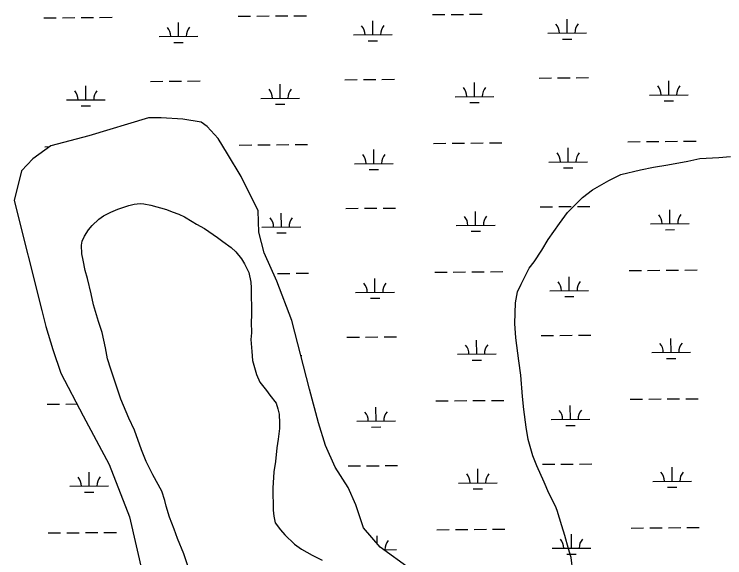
# Model space of a CAD drawing. Extents: x 3568792 to 3606828, y 529143 to 554785.
# Drawn here: x 3599676 to 3601511, y 542366 to 543770 of the extents above; entities that cross this region are included whole.
import ezdxf

# ---------------------------------------------------------------- set-up
doc = ezdxf.new("R2010")
doc.units = 0
doc.layers.add('V-SITE-VEGE', color=7, linetype='Continuous')
doc.layers.add('V-WETL-SWMP', color=7, linetype='Continuous')

msp = doc.modelspace()

# ---------------------------------------------------------------- linework, layer by layer
at = {"layer": 'V-SITE-VEGE'}
for p, q in [((3601416, 543390.8), (3601446.5, 543397.5)), ((3601446.5, 543397.5), (3601496.1, 543400.2)), ((3601496.1, 543400.2), (3601525.7, 543402.7)), ((3601327.4, 543374.9), (3601364.3, 543380.7)), ((3601364.3, 543380.7), (3601416, 543390.8)), ((3601243.1, 543356), (3601293.7, 543368.2)), ((3601293.7, 543368.2), (3601327.4, 543374.9)), ((3601211.6, 543340.8), (3601243.1, 543356)), ((3601169.6, 543316), (3601211.6, 543340.8)), ((3601143.5, 543296.7), (3601169.6, 543316)), ((3601104.8, 543258.2), (3601143.5, 543296.7)), ((3599943.7, 543266.4), (3599972.1, 543276.2)), ((3599972.1, 543276.2), (3599985.8, 543279.6)), ((3599985.8, 543279.6), (3600001.6, 543280.8)), ((3600001.6, 543280.8), (3600011.1, 543279.9)), ((3600011.1, 543279.9), (3600029.1, 543276.9)), ((3600029.1, 543276.9), (3600069.4, 543265.8)), ((3599906.9, 543249), (3599925.8, 543258.8)), ((3599925.8, 543258.8), (3599943.7, 543266.4)), ((3600069.4, 543265.8), (3600084.2, 543259.6)), ((3600084.2, 543259.6), (3600101.2, 543253.5)), ((3600101.2, 543253.5), (3600116.1, 543246.3)), ((3601084, 543229.4), (3601104.8, 543258.2)), ((3599877.6, 543224.4), (3599894.3, 543240.4)), ((3599894.3, 543240.4), (3599906.9, 543249)), ((3600116.1, 543246.3), (3600135.3, 543234.9)), ((3600135.3, 543234.9), (3600147, 543227.6)), ((3599868.2, 543212.7), (3599877.6, 543224.4)), ((3600147, 543227.6), (3600167.2, 543216.2)), ((3600167.2, 543216.2), (3600201.3, 543193.4)), ((3601055, 543187.8), (3601084, 543229.4)), ((3599851.7, 543183.9), (3599857.9, 543196.7)), ((3599857.9, 543196.7), (3599868.2, 543212.7)), ((3599849.7, 543173.3), (3599851.7, 543183.9)), ((3600201.3, 543193.4), (3600215.1, 543183)), ((3600215.1, 543183), (3600236.4, 543167.4)), ((3601038.4, 543160.2), (3601055, 543187.8)), ((3599851, 543151.2), (3599849.7, 543173.3)), ((3600236.4, 543167.4), (3600248.2, 543155.9)), ((3601018.7, 543130.3), (3601038.4, 543160.2)), ((3599854.4, 543134.3), (3599851, 543151.2)), ((3600248.2, 543155.9), (3600263.2, 543138.2)), ((3599858.9, 543107.9), (3599854.4, 543134.3)), ((3600263.2, 543138.2), (3600270.7, 543125.6)), ((3600270.7, 543125.6), (3600279.4, 543107.7)), ((3601006.2, 543114.3), (3601018.7, 543130.3)), ((3599865.5, 543086.9), (3599858.9, 543107.9)), ((3600279.4, 543107.7), (3600281.6, 543102.5)), ((3600993.8, 543089.9), (3601006.2, 543114.3)), ((3599874.4, 543047.9), (3599865.5, 543086.9)), ((3600281.6, 543102.5), (3600287.2, 543078.2)), ((3600985.6, 543072.9), (3600993.8, 543089.9)), ((3600287.2, 543078.2), (3600288.4, 543063.5)), ((3600976.3, 543052.7), (3600985.6, 543072.9)), ((3599881.1, 543019.5), (3599874.4, 543047.9)), ((3600288.4, 543063.5), (3600289.2, 542992.7)), ((3600970.3, 543024.1), (3600976.3, 543052.7)), ((3599893.3, 542976.3), (3599881.1, 543019.5)), ((3600968.8, 542971.3), (3600970.3, 543024.1)), ((3599903.1, 542947.9), (3599893.3, 542976.3)), ((3600289.2, 542992.7), (3600288.4, 542974.7)), ((3600288.4, 542974.7), (3600288.7, 542947.2)), ((3600971.4, 542934.3), (3600968.8, 542971.3)), ((3599912, 542907.9), (3599903.1, 542947.9)), ((3600288.7, 542947.2), (3600286.8, 542929.3)), ((3600286.8, 542929.3), (3600289.3, 542898.7)), ((3600979.5, 542874.2), (3600971.4, 542934.3)), ((3599916.6, 542879.4), (3599912, 542907.9)), ((3600289.3, 542898.7), (3600291.7, 542875.4)), ((3599925.4, 542853.1), (3599916.6, 542879.4)), ((3600291.7, 542875.4), (3600301.7, 542839.6)), ((3600984.2, 542837.3), (3600979.5, 542874.2)), ((3599951.7, 542775.2), (3599925.4, 542853.1)), ((3600301.7, 542839.6), (3600310.3, 542819.7)), ((3600989.1, 542782.4), (3600984.2, 542837.3)), ((3600310.3, 542819.7), (3600327.5, 542797.7)), ((3600327.5, 542797.7), (3600336.1, 542786.2)), ((3599972.3, 542726.9), (3599951.7, 542775.2)), ((3600336.1, 542786.2), (3600352.2, 542765.2)), ((3600992.6, 542748.6), (3600989.1, 542782.4)), ((3600352.2, 542765.2), (3600356.6, 542750.5)), ((3600356.6, 542750.5), (3600359.9, 542736.8)), ((3600359.9, 542736.8), (3600361.3, 542713.6)), ((3600998.5, 542703.3), (3600992.6, 542748.6)), ((3599986.4, 542695.3), (3599972.3, 542726.9)), ((3600361.4, 542699.8), (3600357.5, 542672.3)), ((3600361.3, 542713.6), (3600361.4, 542699.8)), ((3601003.1, 542671.6), (3600998.5, 542703.3)), ((3600005, 542644.9), (3599986.4, 542695.3)), ((3600357.5, 542672.3), (3600354.6, 542650.1)), ((3601015.2, 542629.5), (3601003.1, 542671.6)), ((3600017, 542614.4), (3600005, 542644.9)), ((3600354.6, 542650.1), (3600350.8, 542614.1)), ((3601026.1, 542603.2), (3601015.2, 542629.5)), ((3600034.3, 542579.7), (3600017, 542614.4)), ((3600350.8, 542614.1), (3600346.9, 542587.7)), ((3601044.5, 542561.2), (3601026.1, 542603.2)), ((3600057, 542537.7), (3600034.3, 542579.7)), ((3600346.9, 542587.7), (3600344.3, 542545.4)), ((3601056.5, 542532.8), (3601044.5, 542561.2)), ((3600064.7, 542513.5), (3600057, 542537.7)), ((3600344.3, 542545.4), (3600345, 542488.4)), ((3601073.8, 542499.2), (3601056.5, 542532.8)), ((3600068, 542498.8), (3600064.7, 542513.5)), ((3600076.8, 542470.3), (3600068, 542498.8)), ((3601078.2, 542487.7), (3601073.8, 542499.2)), ((3600345, 542488.4), (3600346.2, 542473.6)), ((3601090.3, 542448.7), (3601078.2, 542487.7)), ((3600088.8, 542439.8), (3600076.8, 542470.3)), ((3600346.2, 542473.6), (3600349.6, 542455.7)), ((3600349.6, 542455.7), (3600363.5, 542437.9)), ((3601098, 542423.5), (3601090.3, 542448.7)), ((3600097.6, 542415.7), (3600088.8, 542439.8)), ((3600363.5, 542437.9), (3600375.3, 542425.3)), ((3600375.3, 542425.3), (3600399.9, 542401.3)), ((3600113.9, 542375.7), (3600097.6, 542415.7)), ((3601107.9, 542388.7), (3601098, 542423.5)), ((3600399.9, 542401.3), (3600418, 542387.8)), ((3600418, 542387.8), (3600445.7, 542372.3)), ((3601114.5, 542366.6), (3601107.9, 542388.7)), ((3600124.8, 542345.2), (3600113.9, 542375.7)), ((3600445.7, 542372.3), (3600471.2, 542359.9)), ((3601119.1, 542330.7), (3601114.5, 542366.6))]:
    msp.add_line(p, q, dxfattribs=at)
at = {"layer": 'V-WETL-SWMP'}
for p, q in [((3600254.5, 543764.8), (3600286.5, 543765.1)), ((3600302.5, 543765.2), (3600334.5, 543765.5)), ((3600350.5, 543765.6), (3600382.5, 543765.9)), ((3600398.5, 543766), (3600430.5, 543766.3)), ((3600756.3, 543769), (3600788.3, 543769.3)), ((3600804.3, 543769.5), (3600836.3, 543769.7)), ((3600852.3, 543769.9), (3600884.3, 543770.1)), ((3599752.6, 543760.6), (3599784.6, 543760.9)), ((3599800.6, 543761), (3599832.6, 543761.3)), ((3599848.6, 543761.4), (3599880.6, 543761.7)), ((3599896.6, 543761.8), (3599928.6, 543762.1)), ((3600100.3, 543712.8), (3600100, 543748.8)), ((3600602.2, 543717), (3600601.9, 543753)), ((3601104.1, 543721.2), (3601103.8, 543757.2)), ((3600050.3, 543712.3), (3600150.3, 543713.2)), ((3600552.2, 543716.6), (3600652.2, 543717.4)), ((3601054.1, 543720.8), (3601154.1, 543721.7)), ((3600088.4, 543697.2), (3600112.4, 543697.4)), ((3600590.3, 543701.5), (3600614.3, 543701.7)), ((3601092.2, 543705.7), (3601116.2, 543705.9)), ((3600529.8, 543601), (3600561.8, 543601.2)), ((3600577.8, 543601.4), (3600609.8, 543601.6)), ((3600625.8, 543601.8), (3600657.8, 543602)), ((3601031.6, 543605.2), (3601063.6, 543605.5)), ((3601079.6, 543605.6), (3601111.6, 543605.9)), ((3601127.6, 543606), (3601159.6, 543606.3)), ((3599861.2, 543548.9), (3599860.9, 543584.9)), ((3600027.9, 543596.7), (3600059.9, 543597)), ((3600075.9, 543597.1), (3600107.9, 543597.4)), ((3600123.9, 543597.5), (3600155.9, 543597.8)), ((3600363.1, 543553.1), (3600362.8, 543589.1)), ((3600865, 543557.4), (3600864.7, 543593.4)), ((3601366.9, 543561.6), (3601366.6, 543597.6)), ((3601316.9, 543561.2), (3601416.9, 543562)), ((3599811.2, 543548.5), (3599911.2, 543549.3)), ((3600313.1, 543552.7), (3600413.1, 543553.5)), ((3600815, 543556.9), (3600915, 543557.8)), ((3601355, 543546.1), (3601379, 543546.3)), ((3599849.3, 543533.4), (3599873.3, 543533.6)), ((3600351.2, 543537.6), (3600375.2, 543537.8)), ((3600853.1, 543541.8), (3600877.1, 543542)), ((3600022.9, 543502.2), (3599868.7, 543456.1)), ((3600055.6, 543502.6), (3600022.9, 543502.2)), ((3600111.2, 543499.2), (3600055.6, 543502.6)), ((3600159.2, 543491.1), (3600111.2, 543499.2)), ((3600174.7, 543479.6), (3600159.2, 543491.1)), ((3600202.7, 543449), (3600174.7, 543479.6)), ((3599868.7, 543456.1), (3599770.6, 543430)), ((3600227.1, 543409.4), (3600202.7, 543449)), ((3600401.3, 543433.4), (3600433.3, 543433.6)), ((3600759.2, 543436.4), (3600791.2, 543436.7)), ((3600807.2, 543436.8), (3600839.2, 543437.1)), ((3600855.2, 543437.2), (3600887.2, 543437.5)), ((3600903.2, 543437.6), (3600935.1, 543437.9)), ((3601261, 543440.6), (3601293, 543440.9)), ((3601309, 543441), (3601341, 543441.3)), ((3601357, 543441.4), (3601389, 543441.7)), ((3601405, 543441.8), (3601437, 543442.1)), ((3599770.6, 543430), (3599724.4, 543396.5)), ((3599755.4, 543427.9), (3599768, 543428)), ((3600257.3, 543432.2), (3600289.3, 543432.4)), ((3600305.3, 543432.6), (3600337.3, 543432.8)), ((3600353.3, 543433), (3600385.3, 543433.2)), ((3600605, 543384.3), (3600604.7, 543420.3)), ((3601106.9, 543388.6), (3601106.6, 543424.6)), ((3600262.2, 543351.2), (3600227.1, 543409.4)), ((3599724.4, 543396.5), (3599695.1, 543365.4)), ((3600555, 543383.9), (3600655, 543384.8)), ((3601056.9, 543388.2), (3601156.9, 543389)), ((3599695.1, 543365.4), (3599675.9, 543288.6)), ((3600593.1, 543368.8), (3600617.1, 543369)), ((3601095, 543373), (3601119, 543373.2)), ((3600305.8, 543262.5), (3600262.2, 543351.2)), ((3599675.9, 543288.6), (3599747.3, 543004.9)), ((3600532.6, 543268.3), (3600564.6, 543268.6)), ((3600580.6, 543268.7), (3600612.6, 543269)), ((3600628.6, 543269.1), (3600660.6, 543269.4)), ((3601034.5, 543272.5), (3601066.5, 543272.8)), ((3601082.5, 543272.9), (3601114.5, 543273.2)), ((3601130.5, 543273.3), (3601162.5, 543273.6)), ((3600307.4, 543207.1), (3600305.8, 543262.5)), ((3600365.9, 543220.5), (3600365.6, 543256.5)), ((3600867.8, 543224.7), (3600867.5, 543260.7)), ((3601369.7, 543228.9), (3601369.4, 543264.9)), ((3600315.9, 543220), (3600415.9, 543220.9)), ((3600817.8, 543224.3), (3600917.8, 543225.1)), ((3601319.7, 543228.5), (3601419.7, 543229.3)), ((3601357.8, 543213.4), (3601381.8, 543213.6)), ((3600321.5, 543154), (3600307.4, 543207.1)), ((3600354, 543204.9), (3600378, 543205.1)), ((3600855.9, 543209.2), (3600879.9, 543209.4)), ((3600353.9, 543080.6), (3600321.5, 543154)), ((3600762, 543103.7), (3600794, 543104)), ((3600810, 543104.1), (3600842, 543104.4)), ((3600858, 543104.5), (3600890, 543104.8)), ((3600906, 543104.9), (3600938, 543105.2)), ((3601263.9, 543108), (3601295.9, 543108.2)), ((3601311.9, 543108.4), (3601343.8, 543108.6)), ((3601359.8, 543108.8), (3601391.8, 543109)), ((3601407.8, 543109.2), (3601439.8, 543109.4)), ((3600356.1, 543100.3), (3600388.1, 543100.6)), ((3600404.1, 543100.7), (3600436.1, 543101)), ((3600607.8, 543051.7), (3600607.5, 543087.7)), ((3601109.7, 543055.9), (3601109.4, 543091.9)), ((3600392.8, 542979.1), (3600353.9, 543080.6)), ((3600557.8, 543051.3), (3600657.8, 543052.1)), ((3601059.7, 543055.5), (3601159.7, 543056.3)), ((3600595.9, 543036.1), (3600619.9, 543036.3)), ((3601097.8, 543040.4), (3601121.8, 543040.6)), ((3599747.3, 543004.9), (3599757.3, 542963.6)), ((3600438.9, 542801.7), (3600392.8, 542979.1)), ((3599757.3, 542963.6), (3599775.4, 542904.3)), ((3601037.3, 542939.9), (3601069.3, 542940.1)), ((3601085.3, 542940.3), (3601117.3, 542940.5)), ((3601133.3, 542940.7), (3601165.3, 542940.9)), ((3600535.4, 542935.6), (3600567.4, 542935.9)), ((3600583.4, 542936), (3600615.4, 542936.3)), ((3600631.4, 542936.4), (3600663.4, 542936.7)), ((3600870.6, 542892), (3600870.3, 542928)), ((3601372.5, 542896.3), (3601372.2, 542932.3)), ((3599775.4, 542904.3), (3599796.7, 542842.6)), ((3600416.4, 542888.2), (3600418.7, 542888.2)), ((3600820.6, 542891.6), (3600920.6, 542892.5)), ((3601322.5, 542895.8), (3601422.5, 542896.7)), ((3600858.7, 542876.5), (3600882.7, 542876.7)), ((3601360.6, 542880.7), (3601384.6, 542880.9)), ((3599796.7, 542842.6), (3599854.1, 542732.2)), ((3600462.3, 542714.8), (3600438.9, 542801.7)), ((3601266.7, 542775.3), (3601298.7, 542775.6)), ((3601314.7, 542775.7), (3601346.7, 542776)), ((3601362.7, 542776.1), (3601394.7, 542776.4)), ((3601410.7, 542776.5), (3601442.7, 542776.8)), ((3599761, 542762.6), (3599793, 542762.9)), ((3599809, 542763), (3599838, 542763.2)), ((3600610.6, 542719), (3600610.3, 542755)), ((3600764.8, 542771.1), (3600796.8, 542771.3)), ((3600812.8, 542771.5), (3600844.8, 542771.7)), ((3600860.8, 542771.9), (3600892.8, 542772.1)), ((3600908.8, 542772.3), (3600940.8, 542772.5)), ((3601112.5, 542723.3), (3601112.2, 542759.2)), ((3599854.1, 542732.2), (3599920.8, 542607)), ((3600560.6, 542718.6), (3600660.6, 542719.4)), ((3601062.5, 542722.8), (3601162.5, 542723.7)), ((3600479.8, 542655.5), (3600462.3, 542714.8)), ((3600598.7, 542703.5), (3600622.7, 542703.7)), ((3601100.6, 542707.7), (3601124.6, 542707.9)), ((3600505.3, 542599.6), (3600479.8, 542655.5)), ((3601040.1, 542607.2), (3601072.1, 542607.5)), ((3601088.1, 542607.6), (3601120.1, 542607.9)), ((3601136.1, 542608), (3601168.1, 542608.3)), ((3599920.8, 542607), (3599973.3, 542471.2)), ((3600538.4, 542547.1), (3600505.3, 542599.6)), ((3600538.2, 542603), (3600570.2, 542603.2)), ((3600586.2, 542603.4), (3600618.2, 542603.6)), ((3600634.2, 542603.8), (3600666.2, 542604)), ((3600873.4, 542559.4), (3600873.1, 542595.4)), ((3601375.3, 542563.6), (3601375, 542599.6)), ((3599869.6, 542550.9), (3599869.3, 542586.9)), ((3600823.4, 542558.9), (3600923.4, 542559.8)), ((3601325.3, 542563.2), (3601425.3, 542564)), ((3599819.6, 542550.5), (3599919.6, 542551.3)), ((3599857.8, 542535.4), (3599881.8, 542535.6)), ((3600557.9, 542502.3), (3600538.4, 542547.1)), ((3600861.5, 542543.8), (3600885.5, 542544)), ((3601363.4, 542548.1), (3601387.4, 542548.3)), ((3600577.9, 542443.1), (3600557.9, 542502.3)), ((3599973.3, 542471.2), (3600020.1, 542271.1)), ((3600621, 542393.3), (3600577.9, 542443.1)), ((3601269.5, 542442.6), (3601301.5, 542442.9)), ((3601317.5, 542443), (3601349.5, 542443.3)), ((3601365.5, 542443.4), (3601397.5, 542443.7)), ((3601413.5, 542443.8), (3601445.5, 542444.1)), ((3599763.8, 542429.9), (3599795.8, 542430.2)), ((3599811.8, 542430.3), (3599843.8, 542430.6)), ((3599859.8, 542430.7), (3599891.8, 542431)), ((3599907.8, 542431.1), (3599939.8, 542431.4)), ((3600767.6, 542438.4), (3600799.6, 542438.7)), ((3600815.6, 542438.8), (3600847.6, 542439.1)), ((3600863.6, 542439.2), (3600895.6, 542439.5)), ((3600911.6, 542439.6), (3600943.6, 542439.9)), ((3601115.3, 542390.6), (3601115, 542426.6)), ((3600613.3, 542402.2), (3600613.1, 542422.4)), ((3600699.5, 542336.4), (3600621, 542393.3)), ((3601065.3, 542390.2), (3601165.3, 542391)), ((3600630.4, 542386.5), (3600663.4, 542386.8)), ((3601103.4, 542375.1), (3601127.4, 542375.3))]:
    msp.add_line(p, q, dxfattribs=at)
for centre, start, end in [((3600045.1, 543712.8), 359.7115, 41.2552), ((3600155.5, 543713.7), 139.7115, 181.2552), ((3600546.9, 543717), 359.7115, 41.2552), ((3600657.4, 543717.9), 139.7115, 181.2552), ((3601048.8, 543721.2), 359.7115, 41.2552), ((3601159.3, 543722.2), 139.7115, 181.2552), ((3600809.7, 543557.4), 359.7115, 41.2552), ((3600920.2, 543558.3), 139.7115, 181.2552), ((3601311.6, 543561.6), 359.7115, 41.2552), ((3601422.1, 543562.5), 139.7115, 181.2552), ((3599806, 543548.9), 359.7115, 41.2552), ((3599916.4, 543549.8), 139.7115, 181.2552), ((3600307.8, 543553.1), 359.7115, 41.2552), ((3600418.3, 543554.1), 139.7115, 181.2552), ((3600549.8, 543384.4), 359.7115, 41.2552), ((3600660.2, 543385.3), 139.7115, 181.2552), ((3601051.6, 543388.6), 359.7115, 41.2552), ((3601162.1, 543389.5), 139.7115, 181.2552), ((3601314.4, 543228.9), 359.7115, 41.2552), ((3601424.9, 543229.9), 139.7115, 181.2552), ((3600310.7, 543220.5), 359.7115, 41.2552), ((3600421.1, 543221.4), 139.7115, 181.2552), ((3600812.5, 543224.7), 359.7115, 41.2552), ((3600923, 543225.6), 139.7115, 181.2552), ((3600552.6, 543051.7), 359.7115, 41.2552), ((3600663, 543052.6), 139.7115, 181.2552), ((3601054.4, 543055.9), 359.7115, 41.2552), ((3601164.9, 543056.9), 139.7115, 181.2552), ((3601317.2, 542896.3), 359.7115, 41.2552), ((3601427.7, 542897.2), 139.7115, 181.2552), ((3600815.4, 542892), 359.7115, 41.2552), ((3600925.8, 542893), 139.7115, 181.2552), ((3600555.4, 542719), 359.7115, 41.2552), ((3600665.8, 542720), 139.7115, 181.2552), ((3601057.3, 542723.3), 359.7115, 41.2552), ((3601167.7, 542724.2), 139.7115, 181.2552), ((3599814.4, 542550.9), 359.7115, 41.2552), ((3599924.9, 542551.8), 139.7115, 181.2552), ((3600818.2, 542559.4), 359.7115, 41.2552), ((3600928.6, 542560.3), 139.7115, 181.2552), ((3601320, 542563.6), 359.7115, 41.2552), ((3601430.5, 542564.5), 139.7115, 181.2552), ((3600668.7, 542387.3), 139.7115, 181.2552), ((3601060.1, 542390.6), 359.7115, 41.2552), ((3601170.5, 542391.5), 139.7115, 181.2552)]:
    msp.add_arc(centre, 35.2, start, end, dxfattribs=at)

doc.saveas('drawing.dxf')
